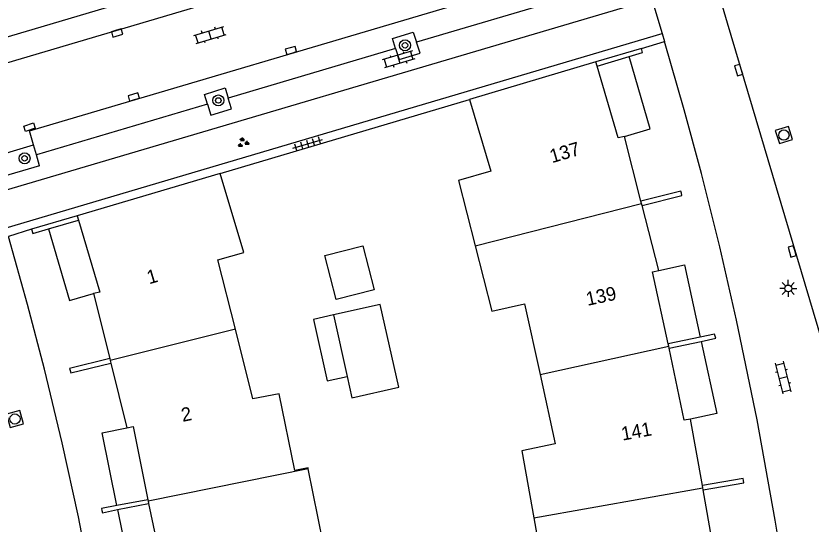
# Model space of a CAD drawing. Extents: x 125000 to 129004, y 397500 to 399008.
# Drawn here: x 126853.6 to 126911.6, y 398805 to 398842.1 of the extents above; entities that cross this region are included whole.
import ezdxf

# ---------------------------------------------------------------- set-up
doc = ezdxf.new("R2010")
doc.units = 0
for name, color, linetype in [('gg-afsc-muur', 7, 'Continuous'), ('gg-anno-huisnummerreeks BGT', 7, 'Continuous'), ('gg-bbg-gedigitaliseerde bijgebouw', 7, 'Continuous'), ('gg-bbg-hoofdgebouw', 7, 'Continuous'), ('gg-bbg-luifel en loopbrug', 7, 'Continuous'), ('gg-bbg-tussenscheiding', 7, 'Continuous'), ('gg-knt-verharding', 7, 'Continuous'), ('gg-knt-verharding nz', 7, 'Continuous'), ('gt-symb-boom', 7, 'Continuous'), ('gt-symb-groenvak', 7, 'Continuous'), ('gt-symb-klinker verharding', 7, 'Continuous'), ('gt-symb-kolk', 7, 'Continuous'), ('gt-symb-kolk center center', 7, 'Continuous'), ('gt-symb-lichtmast', 7, 'Continuous'), ('gt-symb-rioolschacht', 7, 'Continuous'), ('gt-symb-tegel verharding', 7, 'Continuous')]:
    doc.layers.add(name, color=color, linetype=linetype)

# ---------------------------------------------------------------- blocks, each defined once
blk = doc.blocks.new('gt0-KL1')
at = {"layer": 'gt-symb-klinker verharding'}
for p, q in [((-1.15, 0.3), (1.15, 0.3)), ((-1, -0.3), (-1, 0.3)), ((-0.5, 0.3), (-0.5, 0.45)), ((0, -0.3), (0, 0.3)), ((0.5, 0.3), (0.5, 0.45)), ((1, -0.3), (1, 0.3)), ((-1.15, -0.3), (1.15, -0.3)), ((-0.5, -0.45), (-0.5, -0.3)), ((0.5, -0.45), (0.5, -0.3))]:
    blk.add_line(p, q, dxfattribs=at)
blk = doc.blocks.new('gt0-BOOM')
at = {"layer": 'gt-symb-boom'}
for radius in [0.4, 0.2]:
    blk.add_circle((0, 0), radius, dxfattribs=at)
blk = doc.blocks.new('gt0-TEG1')
at = {"layer": 'gt-symb-tegel verharding'}
for p, q in [((-1.125, 0), (1.125, 0)), ((-0.9, -0.25), (-0.9, 0.25)), ((-0.45, -0.25), (-0.45, 0.25)), ((0, -0.25), (0, 0.25)), ((0.45, -0.25), (0.45, 0.25)), ((0.9, -0.25), (0.9, 0.25))]:
    blk.add_line(p, q, dxfattribs=at)
blk = doc.blocks.new('gt0-GRVAK')
at = {"layer": 'gt-symb-groenvak'}
for p, q in [((-0.11, 0.189), (-0.228, 0.24)), ((-0.182, 0.153), (0.088, 0.153)), ((-0.091, 0.211), (-0.156, 0.322)), ((-0.047, 0.214), (-0.047, 0.393)), ((-0.004, 0.211), (0.061, 0.322)), ((0.015, 0.189), (0.133, 0.24)), ((0.262, -0.052), (0.197, 0.059)), ((0.305, -0.049), (0.305, 0.13)), ((0.349, -0.052), (0.414, 0.059)), ((-0.245, -0.228), (-0.363, -0.177)), ((-0.318, -0.264), (-0.047, -0.264)), ((-0.226, -0.206), (-0.291, -0.095)), ((-0.183, -0.203), (-0.183, -0.024)), ((-0.139, -0.206), (-0.074, -0.095)), ((-0.12, -0.228), (-0.002, -0.177)), ((0.243, -0.074), (0.125, -0.023)), ((0.17, -0.11), (0.441, -0.11)), ((0.368, -0.074), (0.486, -0.023))]:
    blk.add_line(p, q, dxfattribs=at)
blk = doc.blocks.new('gt0-KOLKCC')
at = {"layer": 'gt-symb-kolk center center'}
blk.add_lwpolyline([(-0.375, 0.2), (0.375, 0.2), (0.375, -0.2), (-0.375, -0.2)], close=True, dxfattribs=at)
blk = doc.blocks.new('gt0-KOLK')
at = {"layer": 'gt-symb-kolk'}
blk.add_lwpolyline([(0, 0), (0.375, 0), (0.375, 0.4), (-0.375, 0.4), (-0.375, 0), (0, 0)], dxfattribs=at)
blk = doc.blocks.new('gt0-RS')
at = {"layer": 'gt-symb-rioolschacht'}
blk.add_lwpolyline([(-0.5, -0.5), (0.5, -0.5), (0.5, 0.5), (-0.5, 0.5)], close=True, dxfattribs=at)
blk.add_circle((0, 0), 0.375, dxfattribs=at)
blk = doc.blocks.new('gt0-LMAST')
at = {"layer": 'gt-symb-lichtmast'}
for p, q in [((-0.005, 0.246), (-0.005, 0.621)), ((-0.182, 0.173), (-0.447, 0.438)), ((0.172, 0.173), (0.437, 0.438)), ((-0.255, -0.004), (-0.63, -0.004)), ((-0.182, -0.181), (-0.447, -0.446)), ((-0.005, -0.254), (-0.005, -0.629)), ((0.437, -0.446), (0.172, -0.181)), ((0.245, -0.004), (0.62, -0.004))]:
    blk.add_line(p, q, dxfattribs=at)
blk.add_circle((-0.005, -0.004), 0.25, dxfattribs=at)

msp = doc.modelspace()

# ---------------------------------------------------------------- linework, layer by layer
at = {"layer": 'gg-afsc-muur'}
for p, q in [((126899.234, 398839.701), (126895.918, 398838.717)), ((126868.482, 398830.573), (126886.691, 398835.981)), ((126858.034, 398827.481), (126854.688, 398826.491))]:
    msp.add_line(p, q, dxfattribs=at)
for points in [[(126898.334, 398839.108), (126899.329, 398839.408), (126899.234, 398839.701)], [(126902.161, 398829.13), (126902.12, 398829.289), (126899.203, 398828.552)], [(126899.288, 398828.222), (126902.202, 398828.971), (126902.161, 398829.13)], [(126854.688, 398826.491), (126854.792, 398826.189), (126855.92, 398826.52)], [(126904.627, 398818.685), (126904.587, 398818.841), (126903.534, 398818.622)], [(126903.604, 398818.301), (126904.666, 398818.529), (126904.627, 398818.685)], [(126860.407, 398817.046), (126857.473, 398816.32), (126857.512, 398816.167)], [(126857.512, 398816.167), (126857.551, 398816.014), (126860.489, 398816.716)], [(126906.698, 398808.135), (126906.679, 398808.295), (126903.698, 398807.773)], [(126903.753, 398807.467), (126906.718, 398807.974), (126906.698, 398808.135)], [(126860.921, 398806.311), (126859.798, 398806.1), (126859.833, 398805.943)], [(126859.833, 398805.943), (126859.869, 398805.785), (126860.983, 398806.01)]]:
    msp.add_lwpolyline(points, dxfattribs=at)
at = {"layer": 'gg-bbg-gedigitaliseerde bijgebouw'}
msp.add_line((126876.743, 398820.234), (126877.747, 398815.744), dxfattribs=at)
for points in [[(126878.883, 398825.292), (126879.71, 398822.068), (126876.933, 398821.356), (126876.107, 398824.58), (126878.883, 398825.292)], [(126877.747, 398815.744), (126878.096, 398814.183), (126881.512, 398814.947), (126880.159, 398820.997), (126876.743, 398820.234)]]:
    msp.add_lwpolyline(points, dxfattribs=at)
at = {"layer": 'gg-bbg-hoofdgebouw'}
for p, q in [((126895.918, 398838.717), (126886.691, 398835.981)), ((126896.009, 398838.407), (126895.918, 398838.717)), ((126899.203, 398828.552), (126897.994, 398833.279)), ((126868.482, 398830.573), (126858.034, 398827.481)), ((126899.245, 398828.388), (126899.203, 398828.552)), ((126899.288, 398828.222), (126899.245, 398828.388)), ((126900.507, 398823.486), (126899.288, 398828.222)), ((126858.034, 398827.481), (126858.127, 398827.167)), ((126859.228, 398821.796), (126860.407, 398817.046)), ((126901.239, 398817.945), (126901.197, 398818.135)), ((126901.269, 398817.8), (126901.239, 398817.945)), ((126860.407, 398817.046), (126860.442, 398816.903)), ((126860.442, 398816.903), (126860.489, 398816.716)), ((126860.489, 398816.716), (126861.663, 398811.984)), ((126903.698, 398807.773), (126902.826, 398812.619)), ((126876.042, 398803.341), (126874.904, 398808.99)), ((126903.728, 398807.607), (126903.698, 398807.773)), ((126903.753, 398807.467), (126903.728, 398807.607)), ((126904.605, 398802.645), (126903.753, 398807.467)), ((126863.182, 398806.736), (126863.204, 398806.625)), ((126863.204, 398806.625), (126863.237, 398806.467))]:
    msp.add_line(p, q, dxfattribs=at)
for points in [[(126897.994, 398833.279), (126897.548, 398833.165), (126896.009, 398838.407)], [(126886.691, 398835.981), (126888.24, 398830.742), (126885.885, 398830.049), (126887.096, 398825.294)], [(126869.58, 398819.198), (126868.311, 398824.25), (126870.19, 398824.807), (126868.482, 398830.573)], [(126858.127, 398827.167), (126859.684, 398821.909), (126859.228, 398821.796)], [(126887.096, 398825.294), (126888.316, 398820.502), (126890.71, 398821.042), (126891.836, 398815.89)], [(126901.197, 398818.135), (126900.057, 398823.373), (126900.507, 398823.486)], [(126873.913, 398808.862), (126872.779, 398814.47), (126870.862, 398814.094), (126869.58, 398819.198)], [(126902.826, 398812.619), (126902.373, 398812.538), (126901.269, 398817.8)], [(126891.836, 398815.89), (126892.945, 398810.815), (126890.512, 398810.307), (126891.383, 398805.41)], [(126861.663, 398811.984), (126862.115, 398812.09), (126863.182, 398806.736)], [(126874.904, 398808.99), (126874.89, 398809.058), (126873.913, 398808.862)], [(126863.237, 398806.467), (126864.347, 398801.176), (126863.893, 398801.104)], [(126891.383, 398805.41), (126892.239, 398800.597), (126894.671, 398801.03), (126895.401, 398795.758)]]:
    msp.add_lwpolyline(points, dxfattribs=at)
at = {"layer": 'gg-bbg-luifel en loopbrug'}
for p, q in [((126896.009, 398838.407), (126898.334, 398839.108)), ((126855.92, 398826.52), (126858.127, 398827.167)), ((126903.534, 398818.622), (126901.197, 398818.135)), ((126901.269, 398817.8), (126903.604, 398818.301)), ((126863.182, 398806.736), (126860.921, 398806.311)), ((126860.983, 398806.01), (126863.237, 398806.467))]:
    msp.add_line(p, q, dxfattribs=at)
for points in [[(126897.994, 398833.279), (126899.883, 398833.833), (126898.334, 398839.108)], [(126855.92, 398826.52), (126857.457, 398821.277), (126859.228, 398821.796)], [(126900.507, 398823.486), (126902.386, 398823.895), (126903.534, 398818.622)], [(126876.743, 398820.234), (126875.279, 398819.906), (126876.283, 398815.417), (126877.747, 398815.744)], [(126903.604, 398818.301), (126904.749, 398813.038), (126902.826, 398812.619)], [(126860.921, 398806.311), (126859.862, 398811.625), (126861.663, 398811.984)], [(126860.983, 398806.01), (126862.035, 398800.734), (126863.893, 398801.104)]]:
    msp.add_lwpolyline(points, dxfattribs=at)
at = {"layer": 'gg-bbg-tussenscheiding'}
for p, q in [((126887.096, 398825.294), (126899.245, 398828.388)), ((126869.58, 398819.198), (126860.442, 398816.903)), ((126891.836, 398815.89), (126901.239, 398817.945)), ((126874.904, 398808.99), (126863.204, 398806.625)), ((126891.383, 398805.41), (126903.728, 398807.607))]:
    msp.add_line(p, q, dxfattribs=at)
at = {"layer": 'gg-knt-verharding'}
for p, q in [((126895.061, 398843.788), (126882.812, 398840.155)), ((126852.127, 398829.166), (126900.004, 398843.337)), ((126900.004, 398843.337), (126900.757, 398840.802)), ((126905.13, 398842.826), (126905.504, 398841.566)), ((126905.504, 398841.566), (126929.016, 398762.429)), ((126852.834, 398826.594), (126900.757, 398840.802)), ((126900.757, 398840.802), (126900.934, 398840.208)), ((126881.284, 398839.702), (126869.062, 398836.077)), ((126899.234, 398839.701), (126900.934, 398840.208)), ((126867.543, 398835.626), (126855.05, 398831.921)), ((126854.838, 398832.661), (126854.547, 398833.674)), ((126855.05, 398831.921), (126854.838, 398832.661)), ((126855.28, 398831.121), (126855.05, 398831.921)), ((126855.28, 398831.121), (126851.775, 398830.108)), ((126854.688, 398826.491), (126853.005, 398825.973))]:
    msp.add_line(p, q, dxfattribs=at)
for points in [[(126884.573, 398848.032), (126883.971, 398849.758), (126824.607, 398832.146), (126825.088, 398830.401)], [(126881.284, 398839.702), (126881.051, 398840.426), (126882.576, 398840.894), (126882.812, 398840.155)], [(126881.284, 398839.702), (126881.545, 398838.891), (126883.068, 398839.352), (126882.812, 398840.155)], [(126909.019, 398805.247), (126907.683, 398812.563), (126906.183, 398819.847), (126904.958, 398825.217), (126903.621, 398830.56), (126902.358, 398835.217), (126900.934, 398840.208)], [(126867.543, 398835.626), (126867.318, 398836.347), (126868.837, 398836.838), (126869.062, 398836.077)], [(126867.543, 398835.626), (126867.788, 398834.839), (126869.295, 398835.29), (126869.062, 398836.077)], [(126851.775, 398830.108), (126851.331, 398831.627), (126854.838, 398832.661)], [(126856.006, 398702.217), (126856.9, 398705.998), (126857.867, 398710.501), (126858.754, 398715.02), (126859.549, 398719.432), (126860.249, 398723.861), (126861.041, 398729.767), (126861.712, 398735.688), (126862.135, 398740.539), (126862.442, 398745.399), (126862.714, 398751.941), (126862.803, 398758.488), (126862.712, 398764.711), (126862.452, 398770.929), (126862.024, 398777.33), (126861.44, 398783.718), (126860.759, 398789.51), (126859.937, 398795.284), (126859.093, 398800.401), (126858.119, 398805.494), (126856.931, 398810.901), (126855.629, 398816.282), (126854.401, 398820.996), (126853.005, 398825.973)]]:
    msp.add_lwpolyline(points, dxfattribs=at)
msp.add_arc((126674.065, 398765.783), 238.245, 6.12535, 9.53461, dxfattribs=at)
at = {"layer": 'gg-knt-verharding nz'}
for p, q in [((126884.573, 398848.032), (126835.672, 398833.538)), ((126854.547, 398833.674), (126894.536, 398845.53))]:
    msp.add_line(p, q, dxfattribs=at)

# ---------------------------------------------------------------- block references
at = {"layer": 'gt-symb-boom'}
for p in [(126881.974, 398839.935), (126868.337, 398835.908), (126854.183, 398831.679)]:
    msp.add_blockref('gt0-BOOM', p, dxfattribs=at)
at = {"layer": 'gt-symb-groenvak'}
msp.add_blockref('gt0-GRVAK', (126870.138, 398832.817), dxfattribs=at)
at = {"layer": 'gt-symb-klinker verharding'}
for p, rotation in [((126867.725, 398840.691), 16.551136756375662), ((126881.498, 398838.908), -163.44886324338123), ((126909.589, 398815.669), -75.81081984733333)]:
    msp.add_blockref('gt0-KL1', p, dxfattribs=dict(at, rotation=rotation))
at = {"layer": 'gt-symb-kolk'}
for p, rotation in [((126860.887, 398841.029), -163.50377577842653), ((126873.696, 398839.363), 16.496224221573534), ((126906.535, 398838.183), 106.20518537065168), ((126862.217, 398835.97), 16.49622421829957), ((126910.441, 398824.934), 106.44128049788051)]:
    msp.add_blockref('gt0-KOLK', p, dxfattribs=dict(at, rotation=rotation))
at = {"layer": 'gt-symb-kolk center center', "rotation": -161.9999254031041}
msp.add_blockref('gt0-KOLKCC', (126854.551, 398833.952), dxfattribs=at)
at = {"layer": 'gt-symb-lichtmast'}
msp.add_blockref('gt0-LMAST', (126909.971, 398822.174), dxfattribs=at)
at = {"layer": 'gt-symb-rioolschacht'}
for p, rotation in [((126909.646, 398833.378), 107.51119556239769), ((126853.482, 398812.633), 105.78794705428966)]:
    msp.add_blockref('gt0-RS', p, dxfattribs=dict(at, rotation=rotation))
at = {"layer": 'gt-symb-tegel verharding', "rotation": 16.732160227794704}
msp.add_blockref('gt0-TEG1', (126874.863, 398832.737), dxfattribs=at)

# ---------------------------------------------------------------- texts
at = {"layer": 'gg-anno-huisnummerreeks BGT'}
for s, rotation, p in [('137', 16.4, (126892.707, 398831.318)), ('1', 16.5, (126863.286, 398822.467)), ('139', 12.1, (126895.305, 398820.894)), ('2', 11.3, (126865.732, 398812.422)), ('141', 10.2, (126897.861, 398811.049))]:
    msp.add_text(s, height=1, rotation=rotation, dxfattribs=at).set_placement(p)

doc.saveas('drawing.dxf')
